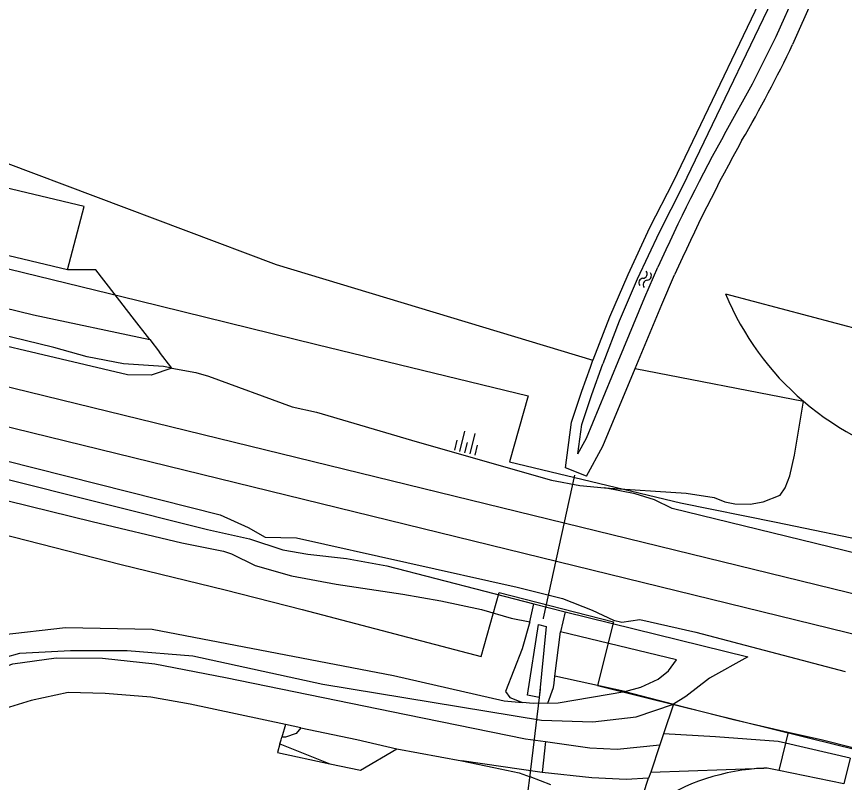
# Model space of a CAD drawing. Extents: x 128999 to 131010, y 395498 to 399007.
# Drawn here: x 129302.8 to 129381.9, y 397951.4 to 398024.7 of the extents above; entities that cross this region are included whole.
import ezdxf

# ---------------------------------------------------------------- set-up
doc = ezdxf.new("R2010")
doc.units = 0
for name, color, linetype in [('gg-afsc-hekwerk', 7, 'Continuous'), ('gg-aspt-spoorlijn', 7, 'Continuous'), ('gg-knt-BGT kruinlijn', 7, 'Continuous'), ('gg-knt-bovenkant onderkant talud', 7, 'Continuous'), ('gg-knt-bronhoudergrens', 7, 'Continuous'), ('gg-knt-onverhard', 7, 'Continuous'), ('gg-kntw-bovenkant insteek waterloop', 7, 'Continuous'), ('gg-kntw-waterlijn', 7, 'Continuous'), ('gg-kwrk-duiker nz buis', 7, 'Continuous'), ('gg-kwrk-kunstwerk niveau 01', 7, 'Continuous'), ('gt-grn-groengrens', 7, 'Continuous'), ('gt-grn-vlakafsluiter', 7, 'Continuous'), ('gt-symb-talud symbool', 7, 'Continuous'), ('gt-symb-watersymbool', 7, 'Continuous'), ('gx-grn-maaiveld', 7, 'Continuous')]:
    doc.layers.add(name, color=color, linetype=linetype)

# ---------------------------------------------------------------- blocks, each defined once
blk = doc.blocks.new('gt0-TALUD_1')
at = {"layer": 'gt-symb-talud symbool'}
for p, q in [((-1, -1), (-1, 0)), ((-0.5, -2), (-0.5, 0)), ((0, -1), (0, 0)), ((0.5, -2), (0.5, 0)), ((1, -1), (1, 0))]:
    blk.add_line(p, q, dxfattribs=at)
blk = doc.blocks.new('gt0-WA')
at = {"layer": 'gt-symb-watersymbool'}
for centre, start, end in [((-0.323, 0.022), 28.07249, 151.92751), ((0.427, 0.422), 208.07248, 331.92751), ((-0.323, -0.428), 28.07249, 151.92751), ((0.427, -0.028), 208.07248, 331.92751)]:
    blk.add_arc(centre, 0.425, start, end, dxfattribs=at)

msp = doc.modelspace()

# ---------------------------------------------------------------- linework, layer by layer
at = {"layer": 'gg-afsc-hekwerk'}
for points in [[(129000, 398050.975), (129026.753, 398044.298), (129058.787, 398036.396), (129076.426, 398031.949), (129105.902, 398024.609), (129127.134, 398019.338), (129158.723, 398011.427), (129179.222, 398006.283), (129198.648, 398001.386), (129226.839, 397994.329), (129312.792, 397972.287), (129322.74, 397969.875), (129330.1, 397968.003), (129347.211, 397963.49), (129348.903, 397969.615), (129359.832, 397966.802), (129358.33, 397960.731), (129362.769, 397959.596), (129381.205, 397955.044), (129398.568, 397950.815), (129409.165, 397948.192), (129423.879, 397944.548)], [(129211.893, 398024.78), (129214.383, 398024.107), (129233.853, 398019.445), (129235.683, 398016.66), (129267.66, 398008.953), (129314.397, 397997.526), (129331.48, 397993.334), (129351.703, 397988.422), (129349.895, 397982.111), (129366.245, 397978.189), (129375.406, 397976.328), (129385.232, 397974.285), (129402.258, 397970.096), (129409.419, 397968.023), (129421.488, 397964.695), (129423.895, 397964.258), (129428.708, 397962.955), (129443.343, 397959.466), (129445.723, 397958.853), (129448.114, 397958.178), (129455.397, 397956.389), (129462.695, 397954.609), (129464.822, 397954.031)], [(129376.527, 397956.271), (129379.837, 397955.511), (129382.722, 397954.795)], [(129376.527, 397956.271), (129379.837, 397955.511), (129382.722, 397954.795)]]:
    msp.add_lwpolyline(points, dxfattribs=at)
at = {"layer": 'gg-aspt-spoorlijn'}
for points in [[(129000, 398063.206), (129752.7, 397878.966), (130646.705, 397660.45), (130774.075, 397629.419), (130829.883, 397615.684), (130921.62, 397593.27), (130961.826, 397583.345), (131000, 397574.063)], [(129000, 398059.307), (129062.683, 398043.925), (129180.213, 398015.322), (129384.51, 397965.219), (129415.579, 397957.754), (129526.602, 397930.528), (129638.2, 397903.306), (130162.261, 397775.099), (130285.398, 397745.093), (130471.888, 397699.425), (130595.368, 397669.334), (130844.818, 397608.384), (130947.583, 397583.189), (131000, 397570.437)]]:
    msp.add_lwpolyline(points, dxfattribs=at)
at = {"layer": 'gg-knt-BGT kruinlijn'}
for p, q in [((129246.139, 397994.414), (129321.045, 397975.649)), ((129321.045, 397975.649), (129325.037, 397974.736)), ((129325.037, 397974.736), (129328.228, 397973.704)), ((129328.228, 397973.704), (129330.635, 397973.271)), ((129330.635, 397973.271), (129334.326, 397972.863)), ((129334.326, 397972.863), (129338.165, 397972.168)), ((129338.165, 397972.168), (129352.236, 397968.532)), ((129355.23, 397967.767), (129372.68, 397963.476)), ((129372.68, 397963.476), (129369.021, 397961.411)), ((129369.021, 397961.411), (129366.747, 397959.658)), ((129366.747, 397959.658), (129365.58, 397958.947)), ((129327.722, 397954.306), (129332.721, 397953.24))]:
    msp.add_line(p, q, dxfattribs=at)
msp.add_lwpolyline([(129317.635, 397991.068), (129316.827, 397991.212), (129313.009, 397991.474), (129309.531, 397992.135), (129306.362, 397993.046), (129231.264, 398011.359)], dxfattribs=at)
at = {"layer": 'gg-knt-bovenkant onderkant talud'}
for p, q in [((129370.559, 397998.168), (129390.527, 397992.871)), ((129376.527, 397956.271), (129376.27, 397955.206)), ((129376.27, 397955.206), (129375.64, 397952.592)), ((129381.856, 397951.317), (129375.64, 397952.592))]:
    msp.add_line(p, q, dxfattribs=at)
for points in [[(129358.978, 397979.634), (129366.794, 397979.114), (129369.469, 397978.705), (129370.492, 397978.292), (129371.436, 397978.08), (129372.91, 397978.056), (129374.15, 397978.282), (129375.79, 397978.921), (129376.26, 397979.616), (129376.696, 397980.767), (129377.143, 397982.756), (129378.001, 397987.902)], [(129348.41, 397952.877), (129350.813, 397952.375), (129351.87, 397951.977)], [(129375.64, 397952.592), (129374.53, 397952.82), (129374.229, 397952.81)]]:
    msp.add_lwpolyline(points, dxfattribs=at)
for centre, radius, start, end in [((129395.598, 398008.489), 27.083, 202.40116, 229.47685), ((129395.589, 398008.475), 27.066, 229.47186, 257.77748), ((129375.09, 397932.237), 20.591, 92.39665, 124.07346)]:
    msp.add_arc(centre, radius, start, end, dxfattribs=at)
at = {"layer": 'gg-knt-bronhoudergrens'}
for p, q in [((129327.604, 398000.986), (129357.879, 397991.834)), ((129313.842, 397995.966), (129312.107, 397998.206))]:
    msp.add_line(p, q, dxfattribs=at)
msp.add_lwpolyline([(129197.067, 398038.804), (129210.05, 398033.59), (129219.009, 398032.706), (129241.366, 398026.885), (129266.369, 398021.858), (129301.691, 398010.746), (129327.604, 398000.986)], dxfattribs=at)
at = {"layer": 'gg-knt-onverhard'}
for p, q in [((129382.467, 397953.768), (129376.27, 397955.206)), ((129363.4, 397952.437), (129374.229, 397952.81))]:
    msp.add_line(p, q, dxfattribs=at)
msp.add_lwpolyline([(129376.27, 397955.206), (129375.585, 397955.365), (129369.583, 397955.803), (129364.631, 397956.113)], dxfattribs=at)
at = {"layer": 'gg-kntw-bovenkant insteek waterloop'}
for p, q in [((129357.642, 397991.169), (129357.879, 397991.834)), ((129357.264, 397980.744), (129355.243, 397981.546))]:
    msp.add_line(p, q, dxfattribs=at)
for points in [[(129381.284, 398032.17), (129378.904, 398026.421), (129376.966, 398022.03)], [(129375.963, 398030.652), (129365.56, 398008.889), (129363.301, 398004.484), (129361.205, 398000)], [(129361.205, 398000), (129359.476, 397995.944), (129357.879, 397991.834)], [(129361.921, 397991.044), (129364.455, 397997.163), (129365.69, 398000)], [(129355.243, 397981.546), (129355.841, 397985.906), (129356.826, 397988.882), (129357.642, 397991.169)], [(129357.264, 397980.744), (129358.84, 397983.61), (129361.921, 397991.044)]]:
    msp.add_lwpolyline(points, dxfattribs=at)
for centre, radius, start, end in [((129263.671, 398076.008), 125.496, 329.78953, 334.52509), ((129515.901, 397932.905), 164.514, 150.92114, 155.93094)]:
    msp.add_arc(centre, radius, start, end, dxfattribs=at)
at = {"layer": 'gg-kntw-waterlijn'}
for points in [[(129379.656, 398033.365), (129377.295, 398027.109), (129375.365, 398022.737), (129373.092, 398018.213), (129370.594, 398013.712)], [(129376.979, 398030.398), (129366.456, 398008.445), (129364.199, 398004.044), (129362.118, 397999.592)], [(129356.433, 397982.865), (129357.26, 397984.369), (129360.304, 397991.714), (129362.844, 397997.847), (129364.092, 398000.714)], [(129362.118, 397999.592), (129360.402, 397995.567), (129358.811, 397991.472)], [(129356.433, 397982.865), (129356.819, 397985.679), (129357.772, 397988.557), (129358.811, 397991.472)]]:
    msp.add_lwpolyline(points, dxfattribs=at)
msp.add_arc((129516.008, 397932.846), 166.386, 150.92123, 155.92751, dxfattribs=at)
at = {"layer": 'gg-kwrk-duiker nz buis'}
for p, q in [((129356.119, 397980.85), (129353.131, 397967.163)), ((129353.131, 397967.163), (129353.118, 397967.104)), ((129352.835, 397960.374), (129351.815, 397951.905)), ((129351.815, 397951.905), (129351.668, 397950.688))]:
    msp.add_line(p, q, dxfattribs=at)
at = {"layer": 'gg-kwrk-kunstwerk niveau 01'}
msp.add_line((129382.467, 397953.768), (129381.856, 397951.317), dxfattribs=at)
at = {"layer": 'gt-grn-groengrens'}
for p, q in [((129309.261, 398006.532), (129195.993, 398033.578)), ((129307.664, 398000.461), (129309.261, 398006.532))]:
    msp.add_line(p, q, dxfattribs=at)
at = {"layer": 'gt-grn-vlakafsluiter'}
msp.add_line((129361.921, 397991.044), (129378.001, 397987.902), dxfattribs=at)
msp.add_lwpolyline([(129312.107, 397998.206), (129310.356, 398000.468), (129307.664, 398000.461)], dxfattribs=at)
at = {"layer": 'gx-grn-maaiveld'}
for p, q in [((129315.512, 397993.809), (129313.842, 397995.966)), ((129315.512, 397993.809), (129316.455, 397992.592)), ((129317.635, 397991.068), (129316.455, 397992.592)), ((129351.859, 397966.797), (129352.236, 397968.532)), ((129352.236, 397968.532), (129355.23, 397967.767)), ((129355.23, 397967.767), (129354.776, 397965.855)), ((129354.248, 397961.608), (129354.776, 397965.855)), ((129360.921, 397960.149), (129354.248, 397961.608)), ((129360.921, 397960.149), (129365.58, 397958.947)), ((129365.58, 397958.947), (129364.631, 397956.113)), ((129328.497, 397956.998), (129328.146, 397955.777)), ((129329.975, 397956.683), (129328.497, 397956.998)), ((129364.631, 397956.113), (129364.275, 397955.05)), ((129327.958, 397955.127), (129327.722, 397954.306)), ((129327.958, 397955.127), (129332.721, 397953.24)), ((129353.332, 397955.362), (129353.042, 397952.389)), ((129364.275, 397955.05), (129363.4, 397952.437)), ((129339.145, 397954.679), (129345.357, 397953.515)), ((129345.357, 397953.515), (129348.41, 397952.877)), ((129353.042, 397952.389), (129345.357, 397953.515)), ((129353.854, 397951.231), (129351.87, 397951.977)), ((129362.679, 397950.283), (129363.206, 397951.858)), ((129363.4, 397952.437), (129363.206, 397951.858))]:
    msp.add_line(p, q, dxfattribs=at)
for points in [[(129000, 398070.053), (129015.587, 398066.116), (129021.292, 398064.945), (129032.298, 398062.4), (129037.088, 398060.871), (129039.362, 398060.268), (129045.146, 398058.894), (129050.762, 398057.671), (129101.602, 398044.896), (129113.467, 398042.753), (129115.471, 398043.26), (129117.364, 398042.829), (129121.645, 398041.603), (129122.814, 398040.584), (129124.604, 398039.348), (129127.426, 398038.398), (129279.379, 398002.499), (129288.605, 398000.036), (129304.394, 397996.162), (129315.512, 397993.809)], [(129000, 398052.656), (129073.447, 398034.501), (129243.201, 397992.828), (129249.771, 397991.215), (129310.025, 397976.405), (129318.6, 397974.378), (129322.581, 397973.56), (129323.323, 397973.307), (129325.608, 397972.2), (129329.06, 397971.196), (129333.349, 397970.396), (129339.697, 397969.451), (129343.328, 397968.804), (129347.218, 397967.982), (129350.068, 397967.153), (129351.859, 397966.797)], [(129000, 398047.778), (129067.504, 398031.709), (129087.842, 398026.551), (129107.107, 398021.808), (129132.067, 398015.35), (129198.855, 397998.399), (129217.131, 397993.677), (129221.295, 397992.32), (129225.79, 397989.924), (129228.312, 397987.999), (129230.293, 397984.657), (129231.902, 397983.04), (129238.822, 397980.849), (129243.785, 397979.665), (129275.425, 397966.932), (129284.085, 397962.734), (129290.548, 397962.2), (129295.596, 397963.528), (129301.302, 397965.551), (129307.456, 397966.256), (129315.761, 397966.112), (129338.803, 397961.686), (129349.385, 397959.249), (129351.153, 397959.083)], [(129000, 398045.156), (129083.395, 398025.032), (129222.073, 397990.61), (129226.185, 397987.834), (129230.209, 397982.906), (129231.729, 397981.288), (129235.123, 397979.917), (129243.021, 397977.695), (129249.534, 397975.019), (129275.592, 397965.48), (129284.1, 397961.587), (129288.14, 397960.197), (129292.908, 397960.449), (129297.585, 397962.291), (129303.085, 397963.825), (129307.937, 397964.056), (129313.363, 397964.061), (129319.631, 397963.551), (129332.077, 397960.848), (129352.957, 397957.41), (129357.872, 397957.245), (129362.002, 397957.739), (129365.58, 397958.947)], [(129307.664, 398000.461), (129295.617, 398003.337), (129277.862, 398007.935), (129260.106, 398012.533), (129248.89, 398015.177), (129237.673, 398017.822), (129233.576, 398019.436), (129222.735, 398022.108), (129211.893, 398024.78)], [(129317.635, 397991.068), (129315.666, 397990.412), (129313.381, 397990.419), (129292.056, 397995.466), (129288.529, 397996.465), (129287.308, 397997.362), (129285.408, 397998.04), (129284.006, 397998.083), (129282.162, 397997.873), (129236.092, 398009.321), (129233.396, 398010.144), (129231.264, 398011.359)], [(129317.635, 397991.068), (129319.91, 397990.661), (129321.118, 397990.296), (129329.13, 397987.382), (129331.447, 397986.854), (129341.067, 397984.008), (129353.906, 397980.346), (129356.633, 397979.857), (129358.978, 397979.634)], [(129218.854, 397983.201), (129238.597, 397978.22), (129243.54, 397976.512), (129250.901, 397973.125), (129262.085, 397967.786), (129274.069, 397963.319), (129284.701, 397959.521), (129287.475, 397958.737), (129289.705, 397958.411), (129291.758, 397958.718), (129297.024, 397960.847), (129302.432, 397962.798), (129306.558, 397963.369), (129311.003, 397963.331), (129315.997, 397962.789), (129322.744, 397961.485), (129340.017, 397957.939), (129351.42, 397955.631), (129353.332, 397955.362)], [(129301.695, 397982.225), (129322.249, 397977.049), (129324.917, 397975.829), (129326.561, 397974.921), (129329.545, 397974.836), (129350.639, 397970.136), (129354.976, 397969.056), (129357.797, 397967.911), (129359.838, 397966.976), (129360.644, 397966.783), (129362.36, 397967.024), (129367.72, 397965.811), (129381.996, 397962.067)], [(129384.649, 397972.964), (129365.451, 397977.64), (129363.766, 397978.468), (129361.93, 397979.041), (129358.978, 397979.634)], [(129328.497, 397956.998), (129319.37, 397958.945), (129315.636, 397959.6), (129311.241, 397959.963), (129307.727, 397960.044), (129304.197, 397959.282), (129299.996, 397958.016), (129295.061, 397956.159), (129292.397, 397955.262), (129288.484, 397954.693), (129284.523, 397955.208), (129273.151, 397959.499), (129272.272, 397959.753), (129265.416, 397961.79), (129261.951, 397963.187), (129257.721, 397965.144), (129253.775, 397967.268), (129251.253, 397968.767)], [(129351.859, 397966.797), (129351.123, 397964.217), (129349.527, 397960.15), (129349.924, 397959.569), (129351.153, 397959.083)], [(129351.618, 397959.793), (129352.67, 397966.552), (129353.413, 397966.372), (129352.968, 397961.826), (129352.746, 397959.56), (129351.618, 397959.793)], [(129360.921, 397960.149), (129362.452, 397960.548), (129364.125, 397961.33), (129365.113, 397962.108), (129365.858, 397963.175), (129354.776, 397965.855)], [(129353.566, 397959.033), (129354.113, 397960.525), (129354.164, 397960.937), (129354.248, 397961.608)], [(129353.566, 397959.033), (129354.565, 397959.066), (129360.921, 397960.149)], [(129353.566, 397959.033), (129352.17, 397958.988), (129351.153, 397959.083)], [(129365.58, 397958.947), (129371.331, 397957.465), (129376.527, 397956.271)], [(129329.975, 397956.683), (129329.521, 397956.115), (129328.505, 397955.776), (129328.146, 397955.777)], [(129329.975, 397956.683), (129335.327, 397955.541), (129339.145, 397954.679)], [(129327.958, 397955.127), (129328.069, 397955.51), (129328.146, 397955.777)], [(129353.332, 397955.362), (129357.578, 397954.764), (129360.203, 397954.621), (129364.275, 397955.05)], [(129332.721, 397953.24), (129335.66, 397952.613), (129339.145, 397954.679)], [(129363.206, 397951.858), (129361.051, 397951.731), (129357.761, 397951.892), (129353.042, 397952.389)]]:
    msp.add_lwpolyline(points, dxfattribs=at)

# ---------------------------------------------------------------- block references
at = {"layer": 'gt-symb-talud symbool', "xscale": 1.0004763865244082, "yscale": 1.0004763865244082, "rotation": 166.29711003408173}
msp.add_blockref('gt0-TALUD_1', (129345.616, 397982.979), dxfattribs=at)
at = {"layer": 'gt-symb-watersymbool', "rotation": 66.48544331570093}
msp.add_blockref('gt0-WA', (129362.844, 397999.524), dxfattribs=at)

doc.saveas('drawing.dxf')
